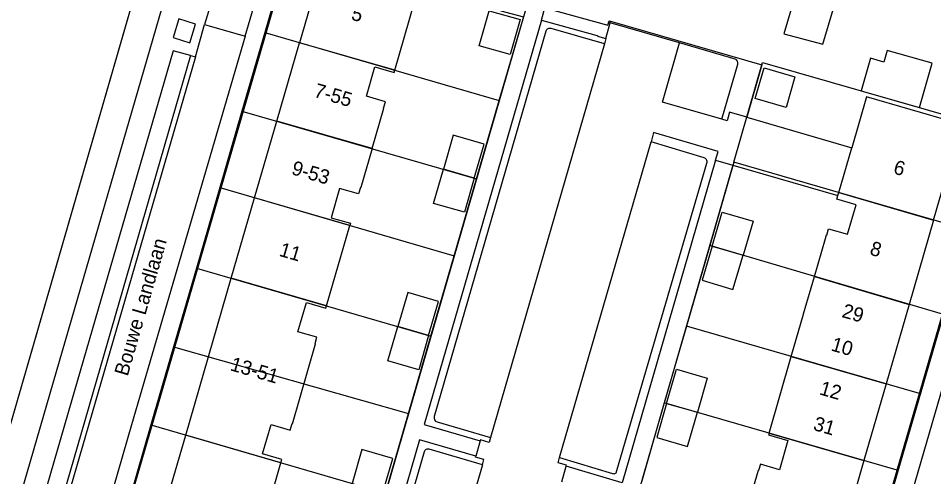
# Model space of a CAD drawing. Extents: x 194485 to 197793, y 468269 to 470822.
# Drawn here: x 194901 to 194978.2, y 469891.5 to 469930.1 of the extents above; entities that cross this region are included whole.
import ezdxf

# ---------------------------------------------------------------- set-up
doc = ezdxf.new("R2010")
doc.units = 0
for name, color, linetype in [('BGT grensvlak begroeid terreindeel LR', 7, 'Continuous'), ('BGT grensvlak onbegroeid terreindeel', 7, 'Continuous'), ('BGT grensvlak pand min 1', 7, 'Continuous'), ('BGT grensvlak pand op maaiveld', 7, 'Continuous'), ('BGT grensvlak pand op maaiveld LR', 7, 'Continuous'), ('BGT grensvlak wegdeel', 7, 'Continuous'), ('BGT tekst huisnummerreeks', 7, 'Continuous'), ('BGT tekst openbare ruimte label weg', 7, 'Continuous'), ('GEM grensvlak WOZ_BRK percelen', 7, 'Continuous')]:
    doc.layers.add(name, color=color, linetype=linetype)

msp = doc.modelspace()

# ---------------------------------------------------------------- linework, layer by layer
at = {"layer": 'BGT grensvlak begroeid terreindeel LR'}
for p, q in [((194949.886, 469928.69), (194949.867, 469928.622)), ((194949.867, 469928.622), (194950.584, 469928.425))]:
    msp.add_line(p, q, dxfattribs=at)
msp.add_lwpolyline([(194945.146, 469929.979), (194949.745, 469928.728), (194949.886, 469928.69)], dxfattribs=at)
at = {"layer": 'BGT grensvlak onbegroeid terreindeel'}
msp.add_lwpolyline([(194945.43, 469931.013), (194950.746, 469929.555), (194950.85, 469929.93), (194950.989, 469929.89)], dxfattribs=at)
at = {"layer": 'BGT grensvlak pand min 1'}
msp.add_lwpolyline([(194849.974, 469877.298), (194852.026, 469884.397), (194851.008, 469884.691), (194855.008, 469898.524), (194853.989, 469898.819), (194857.989, 469912.652), (194856.971, 469912.947), (194860.971, 469926.78), (194859.952, 469927.075), (194863.952, 469940.908), (194862.934, 469941.202), (194866.736, 469954.354), (194864.924, 469954.875), (194873.602, 469974.513), (194919.255, 469961.321), (194891.477, 469865.274), (194849.974, 469877.298)], dxfattribs=at)
at = {"layer": 'BGT grensvlak pand op maaiveld'}
for p, q in [((194922.829, 469921.461), (194924.751, 469928.082)), ((194920.955, 469915.002), (194922.829, 469921.461)), ((194970.229, 469915.438), (194971.329, 469919.222)), ((194918.982, 469908.207), (194920.955, 469915.002)), ((194970.153, 469915.177), (194970.229, 469915.438)), ((194927.014, 469905.877), (194928.988, 469912.67)), ((194978.226, 469913.118), (194976.163, 469906.009)), ((194915.144, 469894.983), (194918.982, 469908.207)), ((194976.163, 469906.009), (194974.216, 469899.296)), ((194964.351, 469895.146), (194966.22, 469901.616)), ((194974.216, 469899.296), (194972.339, 469892.829)), ((194913.194, 469888.263), (194915.144, 469894.983)), ((194921.237, 469885.941), (194923.178, 469892.643)), ((194972.339, 469892.829), (194968.472, 469879.5))]:
    msp.add_line(p, q, dxfattribs=at)
for points in [[(194932.783, 469925.751), (194935.27, 469934.36), (194927.904, 469936.501), (194927.456, 469934.963), (194926.796, 469935.146), (194924.751, 469928.082)], [(194965.606, 469928.825), (194968.873, 469927.964), (194971.109, 469935.448), (194967.755, 469936.137), (194965.606, 469928.825)], [(194910.958, 469932.633), (194891.477, 469865.274), (194869.295, 469871.7)], [(194943.356, 469930.037), (194942.514, 469927.073), (194939.907, 469927.814), (194940.749, 469930.778), (194943.356, 469930.037)], [(194972.914, 469926.766), (194972.13, 469924.024), (194977.034, 469922.622), (194978.098, 469926.343), (194974.306, 469927.427), (194974.026, 469926.448), (194972.914, 469926.766)], [(194930.87, 469919.141), (194931.864, 469922.561), (194931.834, 469922.57), (194931.986, 469923.099), (194930.382, 469923.562), (194931.098, 469926.041), (194932.731, 469925.569), (194932.783, 469925.751)], [(194963.181, 469923.367), (194963.933, 469925.964), (194966.536, 469925.21), (194965.784, 469922.613), (194963.181, 469923.367)], [(194978.226, 469913.118), (194980.135, 469919.698), (194979.507, 469919.882), (194979.93, 469921.372), (194972.578, 469923.51), (194971.329, 469919.222)], [(194939.489, 469916.653), (194940.32, 469919.533), (194937.716, 469920.284), (194936.885, 469917.405)], [(194930.87, 469919.141), (194929.914, 469915.854), (194929.888, 469915.861), (194929.732, 469915.324), (194928.121, 469915.781), (194927.405, 469913.312), (194929.04, 469912.848), (194928.988, 469912.67)], [(194939.489, 469916.653), (194938.658, 469913.774), (194936.054, 469914.525), (194936.885, 469917.405)], [(194968.175, 469908.367), (194969.101, 469911.569), (194969.186, 469911.863), (194969.195, 469911.86), (194969.217, 469911.854), (194969.371, 469912.382), (194970.974, 469911.915), (194971.695, 469914.393), (194970.063, 469914.868), (194970.153, 469915.177)], [(194959.556, 469910.91), (194960.404, 469913.784), (194963.003, 469913.017), (194962.155, 469910.143)], [(194959.556, 469910.91), (194958.708, 469908.037), (194961.307, 469907.27), (194962.155, 469910.143)], [(194966.22, 469901.616), (194967.253, 469905.179), (194967.261, 469905.207), (194968.175, 469908.367)], [(194935.633, 469903.377), (194936.47, 469906.26), (194933.867, 469907.015), (194933.03, 469904.132)], [(194923.178, 469892.643), (194923.255, 469892.908), (194921.632, 469893.396), (194922.348, 469895.865), (194923.959, 469895.408), (194924.115, 469895.946), (194924.144, 469895.937), (194926.093, 469902.69), (194926.065, 469902.706), (194926.219, 469903.234), (194924.612, 469903.688), (194925.328, 469906.167), (194926.961, 469905.695), (194927.014, 469905.877)], [(194935.633, 469903.377), (194934.797, 469900.494), (194932.194, 469901.249), (194933.03, 469904.132)], [(194955.704, 469897.654), (194956.538, 469900.526), (194959.141, 469899.771), (194958.307, 469896.899)], [(194955.704, 469897.654), (194954.871, 469894.782), (194957.474, 469894.027), (194958.307, 469896.899)], [(194964.351, 469895.146), (194964.306, 469894.99), (194965.939, 469894.515), (194965.218, 469892.037), (194963.617, 469892.513), (194963.464, 469891.985), (194963.432, 469891.986), (194963.346, 469891.699), (194961.467, 469885.239), (194961.495, 469885.23), (194961.34, 469884.692), (194962.945, 469884.217), (194962.23, 469881.748), (194960.595, 469882.205), (194960.487, 469881.824)], [(194931.777, 469890.137), (194932.617, 469893.018), (194930.015, 469893.776), (194929.175, 469890.895)]]:
    msp.add_lwpolyline(points, dxfattribs=at)
at = {"layer": 'BGT grensvlak pand op maaiveld LR'}
for p, q in [((194932.783, 469925.751), (194924.751, 469928.082)), ((194930.87, 469919.141), (194922.829, 469921.461)), ((194939.489, 469916.653), (194936.885, 469917.405)), ((194928.988, 469912.67), (194920.955, 469915.002)), ((194970.229, 469915.438), (194978.226, 469913.118)), ((194959.556, 469910.91), (194962.155, 469910.143)), ((194927.014, 469905.877), (194918.982, 469908.207)), ((194968.175, 469908.367), (194976.163, 469906.009)), ((194935.633, 469903.377), (194933.03, 469904.132)), ((194966.22, 469901.616), (194974.216, 469899.296)), ((194955.704, 469897.654), (194958.307, 469896.899)), ((194923.178, 469892.643), (194915.144, 469894.983)), ((194964.351, 469895.146), (194972.339, 469892.829))]:
    msp.add_line(p, q, dxfattribs=at)
at = {"layer": 'BGT grensvlak wegdeel'}
for p, q in [((194917.456, 469932.009), (194916.74, 469929.61)), ((194920.162, 469928.617), (194920.874, 469931.016)), ((194945.146, 469929.979), (194945.43, 469931.013)), ((194915.97, 469926.881), (194916.74, 469929.61)), ((194916.74, 469929.61), (194917.124, 469929.499)), ((194917.124, 469929.499), (194920.162, 469928.617)), ((194950.584, 469928.425), (194950.949, 469929.746)), ((194950.949, 469929.746), (194950.989, 469929.89)), ((194956.787, 469928.056), (194950.949, 469929.746)), ((194945.516, 469929.04), (194936.108, 469896.539)), ((194950.458, 469927.993), (194945.963, 469929.27)), ((194950.458, 469927.993), (194940.852, 469894.785)), ((194950.584, 469928.425), (194950.458, 469927.993)), ((194961.478, 469926.698), (194956.787, 469928.056)), ((194915.56, 469926.993), (194898.37, 469867.725)), ((194915.97, 469926.881), (194898.778, 469867.607)), ((194915.56, 469926.993), (194915.97, 469926.881)), ((194960.378, 469921.627), (194961.712, 469926.272)), ((194962.478, 469921.8), (194971.329, 469919.222)), ((194946.681, 469893.075), (194954.392, 469919.718)), ((194958.865, 469918.373), (194954.392, 469919.718)), ((194951.497, 469891.98), (194959.101, 469917.925)), ((194959.831, 469918.167), (194961.298, 469917.753)), ((194961.298, 469917.753), (194970.153, 469915.177)), ((194936.349, 469896.101), (194940.852, 469894.785)), ((194939.991, 469894.505), (194939.608, 469893.195)), ((194935.263, 469893.554), (194928.683, 469870.826)), ((194940.178, 469892.469), (194935.685, 469893.793)), ((194940.178, 469892.469), (194933.412, 469869.097)), ((194946.681, 469893.075), (194951.148, 469891.752)), ((194946.88, 469891.045), (194947.249, 469892.356))]:
    msp.add_line(p, q, dxfattribs=at)
for points in [[(194925.895, 469937.106), (194924.394, 469937.507), (194913.009, 469898.278), (194903.282, 469864.929)], [(194894.321, 469866.219), (194903.983, 469899.461), (194913.399, 469931.947), (194910.958, 469932.633)], [(194945.43, 469931.013), (194939.548, 469932.626), (194939.368, 469932.048), (194939.186, 469931.464), (194942.159, 469930.654), (194943.644, 469930.25), (194926.026, 469869.505), (194927.429, 469868.906)], [(194914.576, 469930.084), (194914.084, 469928.506), (194915.482, 469928.065), (194915.979, 469929.642), (194914.576, 469930.084)], [(194945.146, 469929.979), (194935.262, 469895.882), (194939.991, 469894.505)], [(194950.989, 469929.89), (194963.739, 469926.207), (194962.478, 469921.8)], [(194920.162, 469928.617), (194910.586, 469895.834), (194902.137, 469866.635)], [(194960.378, 469921.627), (194955.355, 469923.07), (194956.787, 469928.056)], [(194915.56, 469926.993), (194914.085, 469927.395), (194905.496, 469897.762), (194896.891, 469868.153), (194898.37, 469867.725)], [(194962.478, 469921.8), (194961.017, 469922.219), (194960.805, 469921.499), (194960.378, 469921.627)], [(194959.831, 469918.167), (194960.052, 469918.891), (194954.616, 469920.506), (194954.392, 469919.718)], [(194985.223, 469919.688), (194983.46, 469920.256), (194971.819, 469880.239), (194962.796, 469849.172)], [(194959.831, 469918.167), (194951.973, 469890.965), (194947.249, 469892.356)], [(194961.298, 469917.753), (194945.694, 469863.681), (194944.187, 469864.039)], [(194982.796, 469907.031), (194981.437, 469907.422), (194972.884, 469878.006), (194964.374, 469848.712)], [(194940.852, 469894.785), (194940.733, 469894.362), (194940.014, 469894.584), (194939.991, 469894.505)], [(194939.608, 469893.195), (194934.878, 469894.57), (194927.772, 469870.072), (194934.407, 469868.141)], [(194940.178, 469892.469), (194940.305, 469892.911), (194939.586, 469893.119), (194939.608, 469893.195)], [(194947.249, 469892.356), (194947.271, 469892.432), (194946.552, 469892.64), (194946.681, 469893.075)]]:
    msp.add_lwpolyline(points, dxfattribs=at)
for centre, radius, start, end in [((194945.848, 469928.944), 0.345, 70.52775, 163.92764), ((194961.374, 469926.363), 0.351, 344.88478, 72.67483), ((194958.765, 469918.034), 0.353, 341.98309, 73.57616), ((194936.458, 469896.446), 0.362, 165.13383, 252.50784), ((194935.592, 469893.465), 0.341, 74.2375, 164.81265), ((194951.265, 469891.955), 0.234, 240.10715, 6.20563)]:
    msp.add_arc(centre, radius, start, end, dxfattribs=at)
at = {"layer": 'GEM grensvlak WOZ_BRK percelen'}
for p, q in [((194921.807, 469928.936), (194919.887, 469922.31)), ((194921.807, 469928.936), (194941.597, 469923.193)), ((194939.684, 469916.598), (194941.597, 469923.193)), ((194919.887, 469922.31), (194918.016, 469915.855)), ((194919.887, 469922.31), (194939.684, 469916.598)), ((194961.373, 469918.007), (194959.343, 469910.974)), ((194981.036, 469912.303), (194961.373, 469918.007)), ((194937.803, 469910.111), (194939.684, 469916.598)), ((194918.016, 469915.855), (194916.046, 469909.059)), ((194918.016, 469915.855), (194937.803, 469910.111)), ((194959.343, 469910.974), (194957.382, 469904.18)), ((194978.972, 469905.18), (194959.343, 469910.974)), ((194935.833, 469903.319), (194937.803, 469910.111)), ((194916.046, 469909.059), (194914.124, 469902.427)), ((194916.046, 469909.059), (194935.833, 469903.319)), ((194977.031, 469898.479), (194978.972, 469905.18)), ((194957.382, 469904.18), (194955.515, 469897.709)), ((194977.031, 469898.479), (194957.382, 469904.18)), ((194933.946, 469896.813), (194935.833, 469903.319)), ((194914.124, 469902.427), (194912.213, 469895.837)), ((194914.124, 469902.427), (194933.946, 469896.813)), ((194975.157, 469892.012), (194977.031, 469898.479)), ((194955.515, 469897.709), (194953.582, 469891.011)), ((194975.157, 469892.012), (194955.515, 469897.709)), ((194931.992, 469890.076), (194933.946, 469896.813)), ((194912.213, 469895.837), (194910.265, 469889.113)), ((194912.213, 469895.837), (194931.992, 469890.076)), ((194973.227, 469885.352), (194975.157, 469892.012))]:
    msp.add_line(p, q, dxfattribs=at)
for points in [[(194941.597, 469923.193), (194944.165, 469932.047), (194940.359, 469933.138), (194924.378, 469937.805), (194921.807, 469928.936)], [(194961.373, 469918.007), (194963.8, 469926.417), (194983.489, 469920.771), (194981.036, 469912.303)]]:
    msp.add_lwpolyline(points, dxfattribs=at)

# ---------------------------------------------------------------- texts
at = {"layer": 'BGT tekst huisnummerreeks'}
for s, rotation, p in [('5', 343.9, (194929.034, 469930.046)), ('7-55', 343.8, (194925.885, 469923.538)), ('9-53', 343.8, (194923.993, 469916.998)), ('6', 343.8, (194974.761, 469917.066)), ('11', 343.8, (194922.955, 469910.112)), ('8', 343.8, (194972.774, 469910.222)), ('29', 343.8, (194970.418, 469904.951)), ('10', 343.8, (194969.502, 469902.13)), ('13-51', 343.8, (194918.827, 469900.459)), ('12', 343.8, (194968.531, 469898.426)), ('31', 343.9, (194968.003, 469895.43))]:
    msp.add_text(s, height=1.2, rotation=rotation, dxfattribs=at).set_placement(p)
at = {"layer": 'BGT tekst openbare ruimte label weg'}
msp.add_text('Bouwe Landlaan', height=1.2, rotation=73.9, dxfattribs=at).set_placement((194910.25, 469899.892))

doc.saveas('drawing.dxf')
